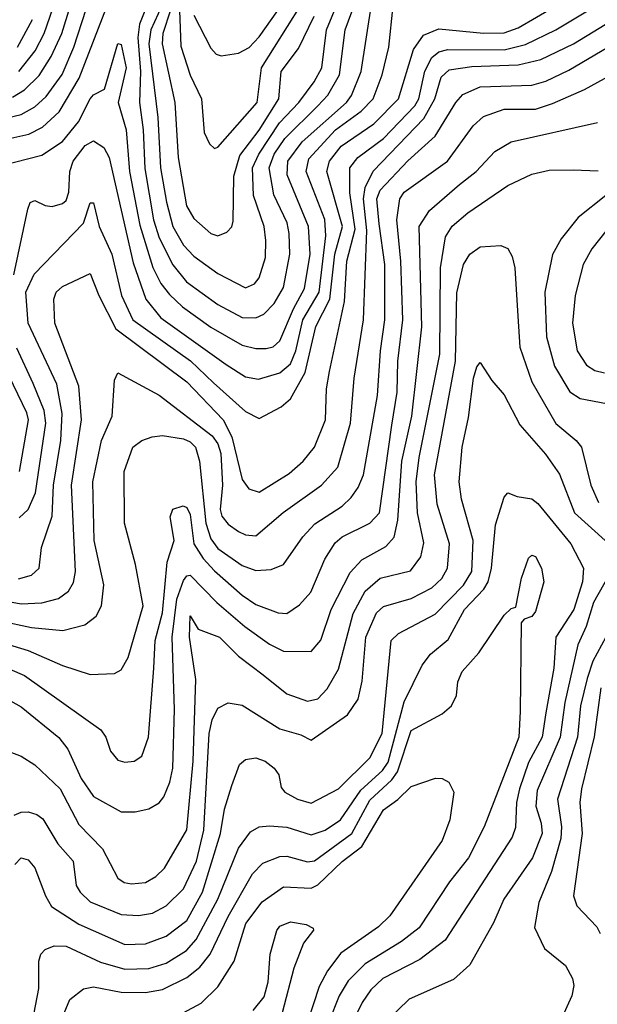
# Model space of a CAD drawing. Extents: x 501367 to 657802, y 482273 to 547541.
# Tile 291 of 656: x 593811 to 595485, y 501040 to 503895. Entities that reach past the tile are written whole.
import ezdxf

# ---------------------------------------------------------------- set-up
doc = ezdxf.new("R2010")
doc.units = 0

msp = doc.modelspace()

# ---------------------------------------------------------------- linework, layer by layer
at = {"layer": '0CON20XD'}
for points in [[(594178.8, 503935), (594157.9, 503882.1), (594153.3, 503843.3), (594161.1, 503745), (594157.7, 503655), (594168.9, 503575), (594173.1, 503463.1), (594198.3, 503315), (594215, 503262), (594254.5, 503184.5), (594293.9, 503135), (594385, 503069.2), (594455, 503031.6), (594495, 503030), (594518.5, 503041.5), (594548.4, 503071.6), (594575, 503118.5), (594593.3, 503215), (594591.9, 503275), (594585.5, 503305.5), (594547.4, 503387.4), (594533.3, 503465), (594548.3, 503505), (594579.3, 503550.7), (594674.7, 503645.2), (594704.1, 503675.9), (594737.3, 503735), (594754.3, 503865), (594809.1, 504015)], [(594222.5, 503935), (594190.5, 503865), (594185.1, 503824.9), (594211, 503611), (594218.4, 503465), (594235.7, 503365.7), (594254.9, 503295), (594285, 503241.1), (594315, 503208.8), (594385, 503158.8), (594465, 503117.5), (594491, 503129), (594505, 503146.5), (594522.6, 503205), (594524, 503255), (594519.6, 503295), (594488, 503385), (594485.4, 503465), (594503.7, 503505), (594564, 503596), (594619.7, 503655), (594664.3, 503715), (594686, 503755), (594699.6, 503865), (594765.6, 504025)], [(594271.4, 503975), (594278.1, 503818.1), (594305, 503734.4), (594337.8, 503665), (594345, 503568), (594360.4, 503535), (594375, 503521.5), (594385, 503525.5), (594498.7, 503655), (594511.8, 503755), (594624.6, 503935)], [(593758.1, 503471.9), (593875, 503501.7), (593935, 503541.9), (593981.1, 503598.9), (594015, 503665.3), (594025, 503676.9), (594056.7, 503693.3), (594095, 503825.6), (594105, 503823.1), (594119.1, 503755), (594096.5, 503655), (594119.1, 503575), (594129.3, 503455), (594158.6, 503298.6), (594196.3, 503176.3), (594219.9, 503129.9), (594245, 503097.6), (594282.5, 503062.5), (594365, 503003.3), (594455, 502951.6), (594495, 502941.7), (594525, 502941.4), (594545, 502946.6), (594565, 502963.8), (594603.8, 503056.2), (594636, 503115), (594652.2, 503215), (594647.2, 503295), (594585.7, 503445), (594587.7, 503485), (594629.6, 503540.4), (594757.4, 503655), (594772.5, 503675), (594800.4, 503745), (594831.5, 503945)], [(593806.8, 502273.2), (593845, 502284.6), (593867.5, 502305), (593873.6, 502365), (593904.5, 502455), (593908.5, 502545), (593929.5, 502675), (593933.5, 502753.5), (593918.1, 502838.1), (593835.4, 503015), (593828.6, 503105), (593852.8, 503157.2), (593995.2, 503304.8), (594015, 503363.8), (594025, 503363.8), (594040.9, 503295), (594077.8, 503215), (594105.6, 503095.6), (594138.9, 503025), (594305.5, 502905.5), (594371.9, 502841.9), (594465, 502759.2), (594505, 502738.1), (594568.1, 502771.9), (594595, 502795.4), (594638.3, 502871.7), (594668.4, 503005), (594709.8, 503085), (594724.4, 503215), (594746.5, 503295), (594700.5, 503455), (594708.6, 503485), (594742.4, 503527.7), (594836.8, 503593.2), (594908.3, 503665), (594951.7, 503808.3), (594980.4, 503849.6), (595025, 503868.5), (595154.6, 503855.4), (595215, 503856.3), (595255, 503871.3), (595415, 503964.8)], [(593741, 502835), (593720.8, 502915), (593724.9, 503025), (593691.9, 503185), (593680.8, 503305), (593640.4, 503455), (593645.7, 503514.3), (593655, 503529.7), (593675, 503541), (593785, 503551), (593836.9, 503563.1), (593876.5, 503583.5), (593925, 503627.5), (593983.5, 503725), (594067.2, 503942.8)], [(593745, 502213.6), (593815, 502201.3), (593875, 502204.1), (593922.9, 502217.1), (593952.1, 502237.9), (593967.1, 502262.9), (593972.2, 502295), (593960.7, 502545), (593989.6, 502735), (593982, 502832), (593912.9, 503015), (593909.3, 503085), (593916.8, 503105), (593935, 503121.3), (594015, 503159.2), (594040, 503095), (594088.9, 502998.9), (594295, 502844.8), (594400, 502735), (594425.1, 502685.1), (594455, 502561.5), (594475, 502534.7), (594505, 502525.3), (594591.3, 502578.7), (594631.8, 502615), (594665, 502655.4), (594697.2, 502735), (594700.2, 502825), (594708.1, 502875), (594751.8, 503078.2), (594758.4, 503195), (594782.5, 503287.5), (594767, 503393), (594767.2, 503465), (594790.2, 503495), (594865, 503550), (594955.6, 503645), (594966.9, 503665), (594984.4, 503745.6), (595004.6, 503785.4), (595025, 503801.9), (595051.6, 503808.4), (595215, 503807.2), (595276.8, 503823.2), (595364.2, 503865.8), (595480.6, 503935)], [(593745, 503603.9), (593815, 503619.8), (593855, 503642.6), (593887.5, 503672.5), (593933.7, 503736.3), (593967.9, 503815), (594003.2, 503925)], [(593789.6, 503670.4), (593825, 503691.2), (593867.1, 503732.9), (593901.8, 503788.2), (593932.8, 503855), (593956.6, 503933.4)], [(593793.3, 503155), (593834.5, 503345.5), (593841.2, 503365), (593855, 503370.8), (593885, 503356.2), (593905, 503353.5), (593935, 503361.6), (593945, 503370.9), (593953, 503395), (593956.1, 503455), (593965.8, 503484.2), (594000.1, 503529.9), (594025, 503543.3), (594054.2, 503524.2), (594070.3, 503495), (594139.9, 503189.9), (594175.9, 503085), (594220.1, 503030.1), (594409.4, 502895), (594465, 502859.3), (594502.3, 502852.3), (594565, 502871.1), (594595, 502897), (594611.1, 502935), (594631.2, 503025), (594678.5, 503105), (594697.7, 503267.7), (594695.1, 503315.1), (594640.6, 503455), (594648.7, 503491.3), (594725.8, 503575), (594800.3, 503629.7), (594835.5, 503665), (594861.5, 503735), (594880.5, 503815), (594893, 503935)], [(593808.7, 503745), (593855.4, 503804.6), (593881.4, 503855), (593907.2, 503927.2)], [(594247.5, 503922.5), (594225.8, 503855), (594223.1, 503825), (594260.6, 503655), (594269.6, 503495), (594293.9, 503355), (594315, 503318.8), (594365, 503275.3), (594385, 503268.6), (594411.2, 503278.8), (594425.6, 503294.4), (594429.5, 503310.5), (594431.4, 503441.4), (594449.1, 503500.9), (594505, 503574.8), (594561.6, 503665), (594568.3, 503745), (594619.1, 503810.9), (594664.1, 503905)], [(594315, 503908.1), (594365, 503812.3), (594380.5, 503795), (594395, 503790), (594445, 503797.4), (594475.6, 503814.4), (594505, 503845.2), (594575, 503944.8)], [(593755, 502151.5), (593845, 502132.9), (593935.8, 502124.2), (593999.4, 502140.6), (594032.7, 502165), (594047.5, 502195), (594054.2, 502255.8), (594026.1, 502385), (594022.7, 502555), (594047.7, 502675), (594078.7, 502745), (594085, 502850), (594095, 502871.2), (594215, 502806.2), (594368.1, 502688.1), (594385.1, 502665.1), (594393.3, 502636.7), (594398.5, 502545), (594391.9, 502475), (594396.2, 502455), (594415, 502432.5), (594445, 502410.9), (594465, 502401.1), (594495, 502398.5), (594574.3, 502465.7), (594685.3, 502545), (594732.8, 502597.2), (594769.8, 502725), (594779.8, 502855), (594806.8, 503025), (594816.7, 503283.3), (594806.8, 503375), (594811.6, 503408.5), (594834.7, 503455.3), (594982, 503608), (595013.7, 503665), (595031.6, 503728.4), (595055, 503749.6), (595121.2, 503758.8), (595255, 503763.6), (595321, 503779), (595415.1, 503824.9), (595563.9, 503916.1)], [(593804.6, 503815), (593847.6, 503895)], [(593745, 502092.5), (593835.7, 502065.7), (593935, 502022.6), (594015, 501996), (594085, 501999.1), (594105, 502009.5), (594125, 502045.7), (594168.9, 502195), (594146.3, 502315), (594114.8, 502434.8), (594113.2, 502585), (594138.9, 502655), (594164.5, 502675), (594195, 502685.7), (594225, 502689.6), (594285, 502679.3), (594305, 502671.2), (594320.4, 502655), (594331.6, 502615), (594350.6, 502435), (594365, 502389.4), (594385, 502361.6), (594455, 502312.8), (594495, 502297.6), (594539.6, 502300.4), (594575.2, 502314.8), (594631.6, 502395), (594666.4, 502433.6), (594745.4, 502484.6), (594770.8, 502509.2), (594791.8, 502538.2), (594807, 502575), (594847.4, 502805), (594856, 502935), (594869.3, 503025), (594868.4, 503185), (594852.7, 503302.7), (594845.5, 503375), (594855, 503400.2), (594935, 503485.6), (595015, 503557.4), (595074.9, 503655.1), (595095, 503678), (595145, 503700.2), (595295, 503704.8), (595335, 503716.7), (595401.9, 503748.1), (595514.7, 503815)], [(593745, 502027.2), (593825, 501993.1), (594045.7, 501835.7), (594060.4, 501815), (594074, 501774), (594095, 501748.1), (594115, 501742.2), (594142.5, 501745), (594165, 501760), (594183.8, 501815), (594199.7, 502015), (594203.1, 502095), (594224.7, 502175.3), (594238.3, 502321.7), (594258.8, 502385), (594246.4, 502453.6), (594254.7, 502475.3), (594284.7, 502485.3), (594295, 502480.8), (594305, 502460), (594315.1, 502375), (594342.3, 502332.3), (594375, 502297), (594455, 502226.7), (594495, 502199.2), (594560, 502175), (594585, 502172.8), (594621.8, 502198.2), (594654, 502235), (594695, 502330.5), (594725, 502378.2), (594745, 502395.7), (594825, 502434.8), (594853, 502465), (594889.5, 502719.5), (594904.3, 502815), (594906.2, 502905), (594920.7, 503025), (594915.6, 503195), (594904, 503315), (594912.1, 503375), (594925, 503394.7), (595050, 503485), (595125, 503587.5), (595155, 503614.1), (595215, 503635.3), (595305, 503635.5), (595355, 503651.7), (595447.3, 503692.7), (595563.7, 503756.3)], [(593745, 501941.2), (593815, 501902.6), (593924.1, 501814.1), (593950, 501780), (593989.3, 501695), (594025, 501642.4), (594105, 501598.2), (594145, 501598.2), (594185, 501606.5), (594215, 501624.7), (594228.2, 501641.9), (594246.1, 501683.9), (594254.9, 501725.1), (594259.6, 501895), (594252.1, 502105), (594265.6, 502214.4), (594285, 502268.8), (594295, 502282.5), (594305, 502284.2), (594382.4, 502205), (594462.9, 502135), (594535, 502084.2), (594575, 502063.8), (594655, 502062.7), (594683.7, 502096.3), (594713.3, 502185), (594768.2, 502291.9), (594801.7, 502328.3), (594872.1, 502367.9), (594895.5, 502394.5), (594906.5, 502443.5), (594918.2, 502615), (594946.7, 502745), (594975.7, 503004.3), (594968.4, 503295), (594998.2, 503341.8), (595085, 503416.7), (595133.1, 503455), (595187.2, 503512.8), (595235, 503541), (595485, 503596.6)], [(595044.8, 503265.2), (595064.2, 503295.8), (595109.2, 503335), (595225, 503413.8), (595295, 503447.3), (595345, 503458.5), (595415, 503459.6), (595487, 503457)], [(595508.9, 503385), (595429, 503321), (595380.2, 503259.8), (595355, 503214.3), (595332.8, 503105), (595337.2, 502975), (595360.6, 502890.6), (595405, 502815.4), (595435, 502796.6), (595511.6, 502781.6)], [(595535.1, 503314.9), (595469.1, 503230.9), (595443.3, 503185), (595420.8, 503095), (595413.1, 503015), (595426.3, 502935), (595453.1, 502893.1), (595477.5, 502877.5), (595505, 502871)], [(593782, 501772), (593815, 501760), (593855, 501734.5), (593928.2, 501665), (593981.8, 501561.8), (594050.8, 501490.8), (594095, 501405.4), (594113.3, 501393.3), (594135, 501389.1), (594175, 501393.4), (594205, 501410.4), (594230.3, 501435), (594295, 501546.2), (594313, 501745), (594321.4, 501981.4), (594303, 502105), (594305, 502166.2), (594327.9, 502127.9), (594390, 502105), (594445, 502049.1), (594516, 501995), (594585, 501940.3), (594645, 501918.7), (594675, 501926.1), (594702, 501955), (594735, 502012.2), (594777.3, 502172.7), (594811.6, 502238.4), (594855, 502276), (594943.4, 502296.6), (594972.8, 502337.2), (594981.9, 502378.1), (594963.9, 502465), (594960, 502555), (594968.6, 502625), (595027.8, 502925), (595029.8, 503175), (595044.8, 503265.2)], [(593795, 501588.6), (593815, 501597.3), (593835, 501597.7), (593860.7, 501590.7), (593877.5, 501577.5), (593921.4, 501505), (593966, 501455), (593974.7, 501385), (593986, 501365), (594015, 501336.8), (594105, 501300), (594155, 501297.6), (594195.2, 501304.8), (594235, 501325.2), (594285, 501374.7), (594322.6, 501455), (594344.4, 501545), (594359.9, 501825), (594368.6, 501865), (594385, 501899.1), (594415, 501913.8), (594455, 501907.3), (594565, 501838.4), (594625, 501821.5), (594655, 501805.8), (594760.7, 501879.3), (594791.1, 501925), (594802.7, 501977.3), (594814.1, 502105), (594844.8, 502175), (594865, 502193.9), (594945, 502216.2), (595005, 502247.7), (595034.3, 502275), (595050.4, 502305), (595055.9, 502375), (595020.1, 502490.1), (595013, 502575), (595073.5, 502905), (595077.3, 503102.7), (595096.8, 503185), (595115.2, 503214.8), (595145, 503236.5), (595205, 503240.4), (595225, 503231.1), (595237.9, 503207.9), (595245.2, 503175.2), (595254.4, 503035), (595260, 502945), (595294.8, 502845), (595363.9, 502723.9), (595423.3, 502675), (595439.2, 502655), (595465.8, 502545), (595487.7, 502495)], [(593809, 502451), (593835.4, 502474.6), (593856.8, 502523.2), (593886.3, 502725), (593881.8, 502761.8), (593850.2, 502840.2), (593802.9, 502942.9)], [(593810.2, 502585), (593836.5, 502735), (593831.7, 502755), (593753.7, 502915)], [(593796.7, 501445), (593815, 501464.4), (593835, 501458.6), (593855, 501435.7), (593885.2, 501355), (593903.3, 501323.3), (593982.1, 501272.1), (594115, 501213.9), (594175, 501215.7), (594235, 501237.7), (594295, 501282.9), (594340.7, 501365), (594392.3, 501535), (594404.4, 501605.6), (594425.4, 501674.6), (594448.1, 501735), (594465, 501750), (594495, 501754.5), (594522.5, 501745), (594548.1, 501725), (594561.9, 501705), (594568.7, 501668.7), (594578.6, 501655), (594615.3, 501635.2), (594655, 501623.7), (594735, 501665.3), (594825.7, 501755), (594860.8, 501825), (594887.3, 502095), (594908.8, 502115), (595015, 502171.6), (595097.2, 502255), (595121.1, 502295), (595125.2, 502385), (595091, 502505), (595084, 502555), (595092.5, 502655), (595111.1, 502741.1), (595125.9, 502855), (595135, 502888), (595145, 502901.2), (595178.8, 502848.8), (595215, 502807.1), (595260, 502720), (595334.7, 502635), (595375, 502577.5), (595418.9, 502465), (595507.2, 502385)], [(593852.5, 501015), (593866.1, 501086.1), (593865.9, 501165), (593872, 501185), (593885, 501198.9), (593910.4, 501209.6), (593945, 501208.8), (594045, 501162.4), (594115, 501142), (594185, 501144.2), (594235, 501159.3), (594293.7, 501196.3), (594322, 501228), (594384.9, 501345), (594445, 501492.5), (594479.8, 501540.2), (594505, 501554.8), (594535, 501557.5), (594585, 501554), (594655, 501531.2), (594696.2, 501545), (594740, 501575), (594798.8, 501661.2), (594862.3, 501717.7), (594878.3, 501741.7), (594925, 501917.1), (594976.7, 502023.3), (595000.9, 502055), (595052.1, 502097.9), (595099.7, 502185), (595156.1, 502243.9), (595168.5, 502265), (595177.7, 502305), (595189.7, 502430.3), (595215, 502510), (595225, 502523.3), (595252.1, 502512.1), (595295, 502505.4), (595312.4, 502492.4), (595407.4, 502375), (595444.3, 502305), (595441.9, 502265), (595416.3, 502185), (595364.8, 502105), (595358.8, 502015), (595334.9, 501885), (595324.9, 501815), (595285, 501740.9), (595259.1, 501665), (595250.8, 501625), (595247.7, 501552.3), (595237.6, 501525), (595043.7, 501226.3), (594970.4, 501169.6), (594862.9, 501115), (594828.2, 501081.8), (594803.5, 501045), (594696, 500825)], [(593923, 500975), (593955.8, 501054.2), (593995.2, 501084.8), (594025, 501091.1), (594105, 501075.6), (594175, 501074.4), (594225, 501083.1), (594295, 501117.6), (594332.5, 501147.5), (594362.9, 501185), (594415.1, 501295), (594485, 501418.7), (594515, 501449.4), (594565, 501468.3), (594585, 501469.8), (594645, 501453.3), (594665, 501455.9), (594773.6, 501535), (594825, 501631.5), (594889.3, 501690.7), (594906, 501714), (594945, 501833.6), (595035, 501882.5), (595062.2, 501905), (595076.7, 501935), (595080.5, 501975), (595092.5, 502005), (595141.2, 502058.8), (595215, 502168), (595235, 502187.5), (595248.3, 502191.7), (595264.5, 502275.5), (595285, 502333.3), (595295, 502342), (595305, 502338), (595323.1, 502305), (595329.5, 502265), (595305, 502178.8), (595295, 502164), (595273, 502157), (595263.8, 502146.2), (595260.6, 501889.4), (595257.1, 501815), (595157.1, 501555), (595111, 501465), (595056.2, 501395), (594968.2, 501261.8), (594917.6, 501222.4), (594812.1, 501157.9), (594762.1, 501107.9), (594736.2, 501065), (594676.4, 500913.6)], [(595518.5, 502285), (595473.2, 502205), (595452, 502135), (595428, 502082), (595390, 501915), (595377.2, 501815), (595310.4, 501659.6), (595306.1, 501615), (595322, 501565), (595324.8, 501535), (595296.8, 501465), (595213.8, 501345), (595184.1, 501275.9), (595115.3, 501154.7), (595068.2, 501111.8), (594939.4, 501055), (594875, 500991.9)], [(595509.6, 502105), (595471.6, 502035), (595454.9, 501985), (595435.6, 501905), (595427.3, 501815), (595369.2, 501635), (595381.1, 501555), (595379.1, 501520.9), (595351.7, 501425), (595314.7, 501335), (595302.8, 501262.8), (595331.9, 501201.9), (595392.6, 501152.6), (595413.1, 501115), (595416.6, 501095), (595410.5, 501065), (595377.8, 500992.2)], [(595495, 501957.5), (595475.1, 501815.1), (595438.4, 501665), (595434.2, 501625), (595440.8, 501535), (595415.8, 501355), (595425.2, 501325.2), (595483.6, 501265), (595493.1, 501245)], [(594284.8, 501015.2), (594336.3, 501043.7), (594385, 501090.8), (594432, 501165), (594465.8, 501274.1), (594513.1, 501336.9), (594575, 501380.7), (594655, 501377.2), (594675, 501386.4), (594745, 501454), (594801.9, 501498.1), (594865, 501603.5), (594906.6, 501633.5), (594945, 501672), (595015.7, 501695.7), (595034.5, 501694.5), (595054.5, 501684.5), (595068.9, 501655), (595057.3, 501575), (595035, 501515.5), (594883.1, 501296.9), (594850.7, 501265), (594741.2, 501188.8), (594702.5, 501137.5), (594678.5, 501091.5), (594643.3, 500985)], [(594487.4, 501022.6), (594518.7, 501061.3), (594531.1, 501105), (594536.8, 501185), (594555.9, 501254.1), (594565, 501266.9), (594595, 501278.9), (594641.1, 501271.1), (594660.8, 501260.8), (594662.5, 501255), (594632.8, 501217.2), (594604.8, 501145.2), (594571.5, 501015)]]:
    msp.add_lwpolyline(points, dxfattribs=at)

doc.saveas('drawing.dxf')
